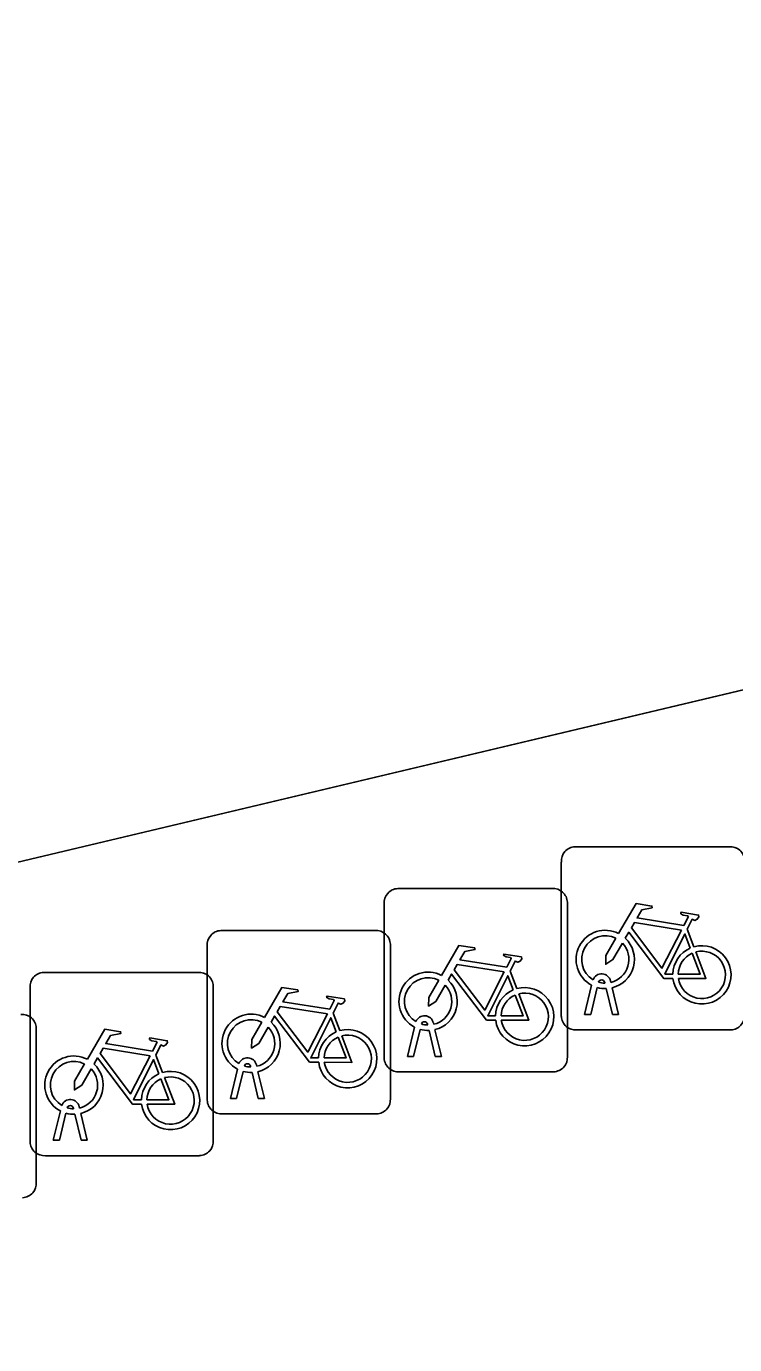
# Model space of a CAD drawing. Extents: x 160675 to 161153, y 383241 to 383714.
# Drawn here: x 160975.13 to 160978.99, y 383476.57 to 383483.75 of the extents above; entities that cross this region are included whole.
import ezdxf

# ---------------------------------------------------------------- set-up
doc = ezdxf.new("R2010")
doc.units = 0
for name, color, linetype in [('IMGEO_Fietsenrek', 7, 'Continuous'), ('IMGEO_Pand', 7, 'Continuous'), ('IMGEO_Voetpad_open', 7, 'Continuous')]:
    doc.layers.add(name, color=color, linetype=linetype)

msp = doc.modelspace()

# ---------------------------------------------------------------- linework, layer by layer
at = {"layer": 'IMGEO_Fietsenrek'}
for p, q in [((160978.1219, 383479.2825), (160978.9628, 383479.2825)), ((160978.9628, 383479.2825), (160978.1219, 383479.2825)), ((160978.0475, 383478.3579), (160978.0475, 383479.1988)), ((160978.0475, 383479.1988), (160978.0475, 383478.3579)), ((160977.1559, 383479.0545), (160977.9968, 383479.0545)), ((160977.9968, 383479.0545), (160977.1559, 383479.0545)), ((160977.0815, 383478.1299), (160977.0815, 383478.9708)), ((160977.0815, 383478.9708), (160977.0815, 383478.1299)), ((160978.0805, 383478.9801), (160978.0805, 383478.1392)), ((160978.0805, 383478.1392), (160978.0805, 383478.9801)), ((160976.1909, 383478.8255), (160977.0318, 383478.8255)), ((160977.0318, 383478.8255), (160976.1909, 383478.8255)), ((160978.7342, 383478.8322), (160978.7705, 383478.737)), ((160976.1165, 383477.9009), (160976.1165, 383478.7418)), ((160976.1165, 383478.7418), (160976.1165, 383477.9009)), ((160977.1155, 383478.7511), (160977.1155, 383477.9102)), ((160977.1155, 383477.9102), (160977.1155, 383478.7511)), ((160975.2249, 383478.5975), (160976.0658, 383478.5975)), ((160976.0658, 383478.5975), (160975.2249, 383478.5975)), ((160977.7682, 383478.6042), (160977.8045, 383478.509)), ((160975.1505, 383477.6729), (160975.1505, 383478.5138)), ((160975.1505, 383478.5138), (160975.1505, 383477.6729)), ((160976.1495, 383478.5231), (160976.1495, 383477.6822)), ((160976.1495, 383477.6822), (160976.1495, 383478.5231)), ((160978.1745, 383478.3673), (160978.2128, 383478.5273)), ((160978.2432, 383478.5151), (160978.2079, 383478.3673)), ((160978.2849, 383478.5389), (160978.2839, 383478.5432)), ((160978.326, 383478.3673), (160978.2921, 383478.509)), ((160978.3156, 383478.5504), (160978.3174, 383478.5425)), ((160978.3244, 383478.5133), (160978.3594, 383478.3673)), ((160976.8032, 383478.3752), (160976.8395, 383478.28)), ((160978.2079, 383478.3673), (160978.1745, 383478.3673)), ((160978.3594, 383478.3673), (160978.326, 383478.3673)), ((160975.1845, 383478.2941), (160975.1845, 383477.4532)), ((160975.1845, 383477.4532), (160975.1845, 383478.2941)), ((160977.2085, 383478.1393), (160977.2468, 383478.2993)), ((160977.2772, 383478.2871), (160977.2419, 383478.1393)), ((160977.3189, 383478.3109), (160977.3179, 383478.3152)), ((160977.36, 383478.1393), (160977.3261, 383478.281)), ((160977.3496, 383478.3224), (160977.3514, 383478.3145)), ((160977.3584, 383478.2853), (160977.3934, 383478.1393)), ((160978.9721, 383478.2835), (160978.1312, 383478.2835)), ((160978.1312, 383478.2835), (160978.9721, 383478.2835)), ((160975.8372, 383478.1472), (160975.8735, 383478.052)), ((160977.2419, 383478.1393), (160977.2085, 383478.1393)), ((160977.3934, 383478.1393), (160977.36, 383478.1393)), ((160976.2435, 383477.9103), (160976.2818, 383478.0703)), ((160976.3539, 383478.0819), (160976.3529, 383478.0862)), ((160976.3846, 383478.0934), (160976.3864, 383478.0855)), ((160976.3122, 383478.0581), (160976.2769, 383477.9103)), ((160976.395, 383477.9103), (160976.3611, 383478.052)), ((160976.3934, 383478.0563), (160976.4284, 383477.9103)), ((160978.0061, 383478.0555), (160977.1652, 383478.0555)), ((160977.1652, 383478.0555), (160978.0061, 383478.0555)), ((160975.3879, 383477.8539), (160975.3869, 383477.8582)), ((160975.4186, 383477.8654), (160975.4204, 383477.8575)), ((160976.2769, 383477.9103), (160976.2435, 383477.9103)), ((160976.4284, 383477.9103), (160976.395, 383477.9103)), ((160975.2775, 383477.6823), (160975.3158, 383477.8423)), ((160975.3462, 383477.8301), (160975.3109, 383477.6823)), ((160975.429, 383477.6823), (160975.3951, 383477.824)), ((160975.4274, 383477.8283), (160975.4624, 383477.6823)), ((160977.0411, 383477.8265), (160976.2002, 383477.8265)), ((160976.2002, 383477.8265), (160977.0411, 383477.8265)), ((160975.3109, 383477.6823), (160975.2775, 383477.6823)), ((160975.4624, 383477.6823), (160975.429, 383477.6823)), ((160976.0751, 383477.5985), (160975.2342, 383477.5985)), ((160975.2342, 383477.5985), (160976.0751, 383477.5985))]:
    msp.add_line(p, q, dxfattribs=at)
for points in [[(160978.3601, 383478.8092), (160978.4548, 383478.9727), (160978.541, 383478.9589), (160978.5427, 383478.9502), (160978.4866, 383478.9393), (160978.4604, 383478.894), (160978.7156, 383478.8532)], [(160978.7156, 383478.8532), (160978.7406, 383478.902), (160978.7355, 383478.906), (160978.7123, 383478.9097), (160978.6996, 383478.9172), (160978.6986, 383478.9203), (160978.7008, 383478.9249), (160978.7956, 383478.9098), (160978.7979, 383478.8995), (160978.7885, 383478.8871), (160978.7761, 383478.8807), (160978.7616, 383478.8869), (160978.7342, 383478.8322)], [(160978.7027, 383478.828), (160978.4459, 383478.869), (160978.4292, 383478.8402), (160978.5962, 383478.6199), (160978.7027, 383478.828)], [(160978.3808, 383478.7567), (160978.3292, 383478.6675), (160978.2893, 383478.6415), (160978.2905, 383478.689), (160978.345, 383478.7832)], [(160978.6558, 383478.5645), (160978.6061, 383478.5646), (160978.4154, 383478.8163), (160978.3964, 383478.7835)], [(160978.7507, 383478.73), (160978.7214, 383478.8068), (160978.612, 383478.5887), (160978.6547, 383478.5886)], [(160977.3941, 383478.5812), (160977.4888, 383478.7447), (160977.575, 383478.7309), (160977.5767, 383478.7222), (160977.5206, 383478.7113), (160977.4944, 383478.666), (160977.7496, 383478.6252)], [(160978.7812, 383478.7088), (160978.8362, 383478.5642), (160978.6861, 383478.5645)], [(160977.7367, 383478.6), (160977.4799, 383478.641), (160977.4632, 383478.6122), (160977.6302, 383478.3919), (160977.7367, 383478.6)], [(160977.7496, 383478.6252), (160977.7746, 383478.674), (160977.7695, 383478.678), (160977.7463, 383478.6817), (160977.7336, 383478.6892), (160977.7326, 383478.6923), (160977.7348, 383478.6969), (160977.8296, 383478.6818), (160977.8319, 383478.6715), (160977.8225, 383478.6591), (160977.8101, 383478.6527), (160977.7956, 383478.6589), (160977.7682, 383478.6042)], [(160978.6847, 383478.5885), (160978.8046, 383478.5883), (160978.7614, 383478.7019)], [(160977.6898, 383478.3365), (160977.6401, 383478.3366), (160977.4494, 383478.5883), (160977.4304, 383478.5555)], [(160977.7847, 383478.502), (160977.7554, 383478.5788), (160977.646, 383478.3607), (160977.6887, 383478.3606)], [(160976.4291, 383478.3522), (160976.5238, 383478.5157), (160976.61, 383478.5019), (160976.6117, 383478.4932), (160976.5556, 383478.4823), (160976.5294, 383478.437), (160976.7846, 383478.3962)], [(160977.4148, 383478.5287), (160977.3632, 383478.4395), (160977.3233, 383478.4135), (160977.3245, 383478.461), (160977.379, 383478.5552)], [(160976.7846, 383478.3962), (160976.8096, 383478.445), (160976.8045, 383478.449), (160976.7813, 383478.4527), (160976.7686, 383478.4602), (160976.7676, 383478.4633), (160976.7698, 383478.4679), (160976.8646, 383478.4528), (160976.8669, 383478.4425), (160976.8575, 383478.4301), (160976.8451, 383478.4237), (160976.8306, 383478.4299), (160976.8032, 383478.3752)], [(160977.7187, 383478.3605), (160977.8386, 383478.3603), (160977.7954, 383478.4739)], [(160977.8152, 383478.4808), (160977.8702, 383478.3362), (160977.7201, 383478.3365)], [(160976.7248, 383478.1075), (160976.6751, 383478.1076), (160976.4844, 383478.3593), (160976.4654, 383478.3265)], [(160976.7717, 383478.371), (160976.5149, 383478.412), (160976.4982, 383478.3832), (160976.6652, 383478.1629), (160976.7717, 383478.371)], [(160976.8197, 383478.273), (160976.7904, 383478.3498), (160976.681, 383478.1317), (160976.7237, 383478.1316)], [(160975.4631, 383478.1242), (160975.5578, 383478.2877), (160975.644, 383478.2739), (160975.6457, 383478.2652), (160975.5896, 383478.2543), (160975.5634, 383478.209), (160975.8186, 383478.1682)], [(160976.4498, 383478.2997), (160976.3982, 383478.2105), (160976.3583, 383478.1845), (160976.3595, 383478.232), (160976.414, 383478.3262)], [(160975.8186, 383478.1682), (160975.8436, 383478.217), (160975.8385, 383478.221), (160975.8153, 383478.2247), (160975.8026, 383478.2322), (160975.8016, 383478.2353), (160975.8038, 383478.2399), (160975.8986, 383478.2248), (160975.9009, 383478.2145), (160975.8915, 383478.2021), (160975.8791, 383478.1957), (160975.8646, 383478.2019), (160975.8372, 383478.1472)], [(160976.7537, 383478.1315), (160976.8736, 383478.1313), (160976.8304, 383478.2449)], [(160976.8502, 383478.2518), (160976.9052, 383478.1072), (160976.7551, 383478.1075)], [(160975.8057, 383478.143), (160975.5489, 383478.184), (160975.5322, 383478.1552), (160975.6992, 383477.9349), (160975.8057, 383478.143)], [(160975.4838, 383478.0717), (160975.4322, 383477.9825), (160975.3923, 383477.9565), (160975.3935, 383478.004), (160975.448, 383478.0982)], [(160975.7588, 383477.8795), (160975.7091, 383477.8796), (160975.5184, 383478.1313), (160975.4994, 383478.0985)], [(160975.8537, 383478.045), (160975.8244, 383478.1218), (160975.715, 383477.9037), (160975.7577, 383477.9036)], [(160975.7877, 383477.9035), (160975.9076, 383477.9033), (160975.8644, 383478.0169)], [(160975.8842, 383478.0238), (160975.9392, 383477.8792), (160975.7891, 383477.8795)]]:
    msp.add_lwpolyline(points, dxfattribs=at)
for centre, radius, start, end in [((160978.1252, 383479.2046), 0.0779, 92.4484, 184.28452), ((160978.1252, 383479.2046), 0.0779, 92.4484, 184.28452), ((160978.9686, 383479.2048), 0.0779, 2.4484, 94.28452), ((160978.9686, 383479.2048), 0.0779, 2.4484, 94.28452), ((160977.1592, 383478.9766), 0.0779, 92.4484, 184.28452), ((160977.1592, 383478.9766), 0.0779, 92.4484, 184.28452), ((160978.0026, 383478.9768), 0.0779, 2.4484, 94.28452), ((160978.0026, 383478.9768), 0.0779, 2.4484, 94.28452), ((160976.1942, 383478.7476), 0.0779, 92.4484, 184.28452), ((160976.1942, 383478.7476), 0.0779, 92.4484, 184.28452), ((160977.0376, 383478.7478), 0.0779, 2.4484, 94.28452), ((160977.0376, 383478.7478), 0.0779, 2.4484, 94.28452), ((160978.2871, 383478.6679), 0.159, 62.67661, 242.13685), ((160978.2871, 383478.6679), 0.129, 63.31916, 238.90302), ((160978.2871, 383478.6679), 0.159, 283.5766, 46.60424), ((160978.2871, 383478.6679), 0.129, 283.60429, 43.43025), ((160978.8137, 383478.5839), 0.159, 113.3408, 178.32165), ((160978.8137, 383478.5839), 0.159, 187.0065, 105.77075), ((160978.8137, 383478.5839), 0.129, 188.67146, 104.58832), ((160978.8137, 383478.5839), 0.129, 113.92302, 177.95563), ((160975.2282, 383478.5196), 0.0779, 92.4484, 184.28452), ((160975.2282, 383478.5196), 0.0779, 92.4484, 184.28452), ((160976.0716, 383478.5198), 0.0779, 2.4484, 94.28452), ((160976.0716, 383478.5198), 0.0779, 2.4484, 94.28452), ((160977.3211, 383478.4399), 0.159, 62.67661, 242.13685), ((160977.3211, 383478.4399), 0.129, 63.31916, 238.90302), ((160978.2669, 383478.5393), 0.0499, 12.8025, 158.69338), ((160977.3211, 383478.4399), 0.129, 283.60429, 43.43025), ((160977.3211, 383478.4399), 0.159, 283.5766, 46.60424), ((160977.8477, 383478.3559), 0.159, 113.3408, 178.32165), ((160977.8477, 383478.3559), 0.159, 187.0065, 105.77075), ((160978.2871, 383478.6679), 0.159, 253.99666, 271.78671), ((160978.2669, 383478.5393), 0.0174, 12.8025, 163.45023), ((160978.2871, 383478.6679), 0.129, 253.41502, 269.02044), ((160977.8477, 383478.3559), 0.129, 113.92302, 177.95563), ((160977.8477, 383478.3559), 0.129, 188.67146, 104.58832), ((160975.1066, 383478.2908), 0.0779, 2.4484, 94.28452), ((160975.1066, 383478.2908), 0.0779, 2.4484, 94.28452), ((160976.3561, 383478.2109), 0.159, 62.67661, 242.13685), ((160977.3009, 383478.3113), 0.0499, 12.8025, 158.69338), ((160978.1254, 383478.3612), 0.0779, 182.4484, 274.28452), ((160978.1254, 383478.3612), 0.0779, 182.4484, 274.28452), ((160978.9688, 383478.3614), 0.0779, 272.4484, 4.28452), ((160978.9688, 383478.3614), 0.0779, 272.4484, 4.28452), ((160976.3561, 383478.2109), 0.129, 63.31916, 238.90302), ((160976.3561, 383478.2109), 0.129, 283.60429, 43.43025), ((160976.3561, 383478.2109), 0.159, 283.5766, 46.60424), ((160976.8827, 383478.1269), 0.159, 187.0065, 105.77075), ((160977.3211, 383478.4399), 0.159, 253.99666, 271.78671), ((160977.3009, 383478.3113), 0.0174, 12.8025, 163.45023), ((160977.3211, 383478.4399), 0.129, 253.41502, 269.02044), ((160976.8827, 383478.1269), 0.159, 113.3408, 178.32165), ((160976.8827, 383478.1269), 0.129, 113.92302, 177.95563), ((160976.8827, 383478.1269), 0.129, 188.67146, 104.58832), ((160975.3901, 383477.9829), 0.159, 62.67661, 242.13685), ((160978.0028, 383478.1334), 0.0779, 272.4484, 4.28452), ((160978.0028, 383478.1334), 0.0779, 272.4484, 4.28452), ((160975.3901, 383477.9829), 0.129, 63.31916, 238.90302), ((160975.3901, 383477.9829), 0.129, 283.60429, 43.43025), ((160975.3901, 383477.9829), 0.159, 283.5766, 46.60424), ((160976.3359, 383478.0823), 0.0499, 12.8025, 158.69338), ((160976.3359, 383478.0823), 0.0174, 12.8025, 163.45023), ((160976.3561, 383478.2109), 0.129, 253.41502, 269.02044), ((160977.1594, 383478.1332), 0.0779, 182.4484, 274.28452), ((160977.1594, 383478.1332), 0.0779, 182.4484, 274.28452), ((160975.9167, 383477.8989), 0.159, 113.3408, 178.32165), ((160975.9167, 383477.8989), 0.159, 187.0065, 105.77075), ((160975.9167, 383477.8989), 0.129, 113.92302, 177.95563), ((160975.9167, 383477.8989), 0.129, 188.67146, 104.58832), ((160976.3561, 383478.2109), 0.159, 253.99666, 271.78671), ((160975.3699, 383477.8543), 0.0499, 12.8025, 158.69338), ((160975.3699, 383477.8543), 0.0174, 12.8025, 163.45023), ((160975.3901, 383477.9829), 0.129, 253.41502, 269.02044), ((160976.1944, 383477.9042), 0.0779, 182.4484, 274.28452), ((160976.1944, 383477.9042), 0.0779, 182.4484, 274.28452), ((160977.0378, 383477.9044), 0.0779, 272.4484, 4.28452), ((160977.0378, 383477.9044), 0.0779, 272.4484, 4.28452), ((160975.3901, 383477.9829), 0.159, 253.99666, 271.78671), ((160975.2284, 383477.6762), 0.0779, 182.4484, 274.28452), ((160975.2284, 383477.6762), 0.0779, 182.4484, 274.28452), ((160976.0718, 383477.6764), 0.0779, 272.4484, 4.28452), ((160976.0718, 383477.6764), 0.0779, 272.4484, 4.28452), ((160975.1068, 383477.4474), 0.0779, 272.4484, 4.28452), ((160975.1068, 383477.4474), 0.0779, 272.4484, 4.28452)]:
    msp.add_arc(centre, radius, start, end, dxfattribs=at)
at = {"layer": 'IMGEO_Pand'}
msp.add_lwpolyline([(160915.401, 383466.768), (160919.181, 383467.683), (160918.441, 383470.74), (160921.51, 383471.475), (160925.187, 383472.344), (160926.562, 383466.682), (160930.76, 383467.683), (160930.542, 383468.594), (160937.433, 383470.262), (160961.1, 383475.879), (160994.002, 383483.688)], dxfattribs=at)
at = {"layer": 'IMGEO_Voetpad_open'}
msp.add_lwpolyline([(161004.491, 383485.269), (160999.63, 383484.142), (160998.46, 383483.872), (160998.483, 383483.774), (160994.296, 383482.789), (160994.002, 383483.688), (160961.1, 383475.879), (160961.939, 383472.274), (160962.002, 383472.066), (160912.316, 383460.345), (160909.143, 383459.613), (160907.173, 383459.127), (160907.11, 383459.309), (160906.15, 383463.208), (160875.621, 383455.906), (160852.917, 383450.548), (160850.704, 383450.032), (160848.255, 383449.977), (160845.447, 383450.327)], dxfattribs=at)

doc.saveas('drawing.dxf')
